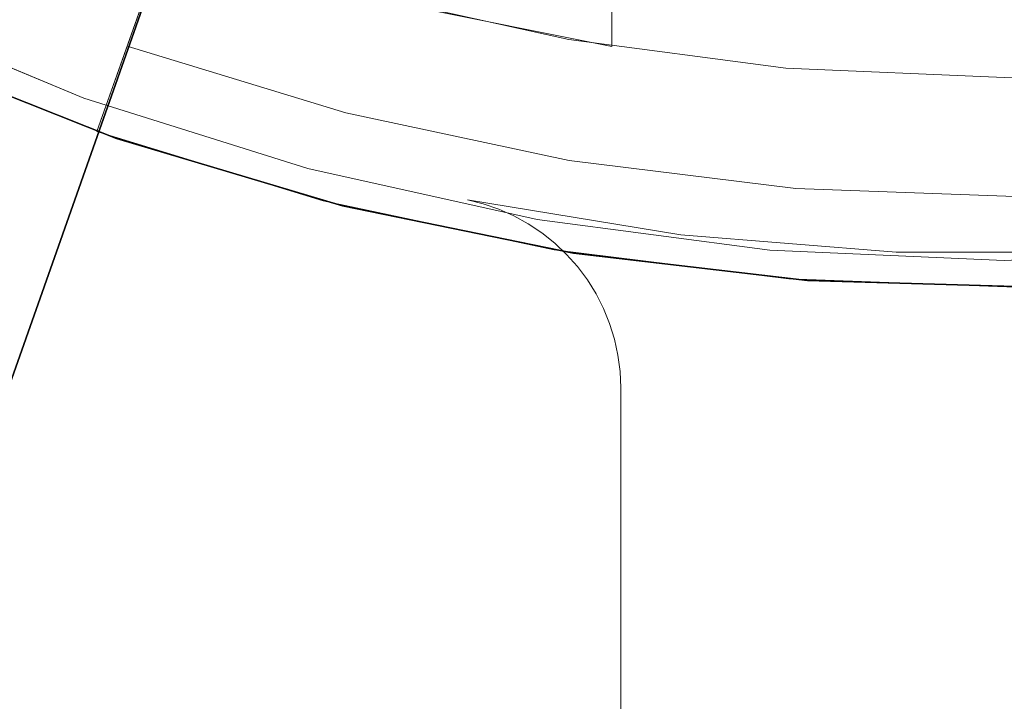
# Model space of a CAD drawing. Header units: inches. Extents: x -412 to -304, y -62 to 18.
# Tile 623 of 656: x -358.715 to -358.073, y -5.989 to -5.545. Entities that reach past the tile are written whole.
import ezdxf

# ---------------------------------------------------------------- set-up
doc = ezdxf.new("R2010")
doc.units = ezdxf.units.IN
doc.header["$LTSCALE"] = 32
doc.header["$MEASUREMENT"] = 0
for name, color, linetype, lineweight in [('Black', 7, 'Continuous', 18), ('DashLine', 7, 'Continuous', 13), ('Drawing', 7, 'Continuous', 18), ('Metal_MP', 7, 'Continuous', 5), ('None', 7, 'Continuous', 18), ('Plastic-MPWireManager', 7, 'Continuous', 25), ('SolidLine', 7, 'Continuous', 15), ('TIMotion-Frame', 7, 'Continuous', 18), ('Wood_1-H', 7, 'Continuous', 13)]:
    doc.layers.add(name, color=color, linetype=linetype, lineweight=lineweight)

# ---------------------------------------------------------------- blocks, each defined once
blk = doc.blocks.new('Group-20')
at = {"layer": 'Black'}
for points in [[(-34.54794, 16.53613, 28.9791), (34.54794, 16.53613, 28.9791), (34.54794, -16.53613, 28.9791), (-34.54794, -16.53613, 28.9791)], [(-34.54794, 16.53613, 27.70079), (34.54794, 16.53613, 27.70079), (34.54794, -16.53613, 27.70079), (-34.54794, -16.53613, 27.70079)]]:
    blk.add_3dface(points, dxfattribs=at)
at = {"layer": 'Wood_1-H'}
for points in [[(-35.96494, 17.95313, 28.99879), (35.96494, 17.95313, 28.99879), (35.96494, -17.95313, 28.99879), (-35.96494, -17.95313, 28.99879)], [(-35.96494, 17.95313, 28.9791), (35.96494, 17.95313, 28.9791), (35.96494, -17.95313, 28.9791), (-35.96494, -17.95313, 28.9791)]]:
    blk.add_3dface(points, dxfattribs=at)
blk = doc.blocks.new('MPHtAdjColumn-NoCable (3D)')
at = {"layer": 'Metal_MP'}
for points, invisible_edges in [([(1.62872, 0.14249, 23.4936), (1.63494, 0, 23.4936), (1.754, 0, 23.4936), (1.74733, 0.15287, 23.4936)], 10), ([(1.63494, 0, 2.3125), (1.62872, 0.14249, 2.3125), (1.74733, 0.15287, 2.3125), (1.754, 0, 2.3125)], 10), ([(1.74733, 0.15287, 2.3125), (1.74733, 0.15287, 23.4936), (1.754, 0, 23.4936), (1.754, 0, 2.3125)], 5), ([(1.63494, 0, 2.3125), (1.63494, 0, 23.4936), (1.62872, 0.14249, 23.4936), (1.62872, 0.14249, 2.3125)], 5), ([(1.74733, -0.15287, 23.4936), (1.754, 0, 23.4936), (1.63494, 0, 23.4936), (1.62872, -0.14249, 23.4936)], 10), ([(1.754, 0, 2.3125), (1.74733, -0.15287, 2.3125), (1.62872, -0.14249, 2.3125), (1.63494, 0, 2.3125)], 10), ([(1.62872, -0.14249, 2.3125), (1.62872, -0.14249, 23.4936), (1.63494, 0, 23.4936), (1.63494, 0, 2.3125)], 5), ([(1.754, 0, 2.3125), (1.754, 0, 23.4936), (1.74733, -0.15287, 23.4936), (1.74733, -0.15287, 2.3125)], 5), ([(1.62872, -0.14249, 23.4936), (1.6101, -0.2839, 23.4936), (1.72735, -0.30458, 23.4936), (1.74733, -0.15287, 23.4936)], 10), ([(1.74733, -0.15287, 2.3125), (1.72735, -0.30458, 2.3125), (1.6101, -0.2839, 2.3125), (1.62872, -0.14249, 2.3125)], 10), ([(1.6101, -0.2839, 2.3125), (1.6101, -0.2839, 23.4936), (1.62872, -0.14249, 23.4936), (1.62872, -0.14249, 2.3125)], 5), ([(1.74733, -0.15287, 2.3125), (1.74733, -0.15287, 23.4936), (1.72735, -0.30458, 23.4936), (1.72735, -0.30458, 2.3125)], 5), ([(0.85262, -0.53369, 2.90305), (0.86718, -0.54703, 2.90305), (1.61473, -0.25591, 2.90305), (0.90619, -0.25591, 2.90305)], 10), ([(0.90619, -0.25591, 2.76919), (1.61473, -0.25591, 2.76919), (0.86718, -0.54703, 2.76919), (0.85262, -0.53369, 2.76919)], 10), ([(0.86718, -0.54703, 2.90305), (0.88052, -0.56159, 2.90305), (1.61473, -0.25591, 2.90305)], 10), ([(1.61473, -0.25591, 2.76919), (0.88052, -0.56159, 2.76919), (0.86718, -0.54703, 2.76919)], 9), ([(1.61473, -0.25591, 2.90305), (0.88052, -0.56159, 2.90305), (0.89254, -0.57726, 2.90305)], 9), ([(0.89254, -0.57726, 2.76919), (0.88052, -0.56159, 2.76919), (1.61473, -0.25591, 2.76919)], 10), ([(0.89254, -0.57726, 2.90305), (0.90316, -0.59392, 2.90305), (1.61473, -0.25591, 2.90305)], 10), ([(1.61473, -0.25591, 2.76919), (0.90316, -0.59392, 2.76919), (0.89254, -0.57726, 2.76919)], 9), ([(1.61473, -0.25591, 2.90305), (0.90316, -0.59392, 2.90305), (0.91227, -0.61144, 2.90305)], 9), ([(0.91227, -0.61144, 2.76919), (0.90316, -0.59392, 2.76919), (1.61473, -0.25591, 2.76919)], 10), ([(0.91227, -0.61144, 2.90305), (0.91983, -0.62968, 2.90305), (1.58789, -0.38914, 2.90305), (1.61473, -0.25591, 2.90305)], 10), ([(1.61473, -0.25591, 2.76919), (1.58789, -0.38914, 2.76919), (0.91983, -0.62968, 2.76919), (0.91227, -0.61144, 2.76919)], 10), ([(1.61473, -0.25591, 2.76919), (1.61473, -0.25591, 2.90305), (1.58789, -0.38914, 2.90305), (1.58789, -0.38914, 2.76919)], 4), ([(1.69423, -0.45397, 23.4936), (1.72735, -0.30458, 23.4936), (1.6101, -0.2839, 23.4936), (1.57923, -0.42315, 23.4936)], 10), ([(1.57923, -0.42315, 2.3125), (1.6101, -0.2839, 2.3125), (1.72735, -0.30458, 2.3125), (1.69423, -0.45397, 2.3125)], 10), ([(1.57923, -0.42315, 2.3125), (1.57923, -0.42315, 23.4936), (1.6101, -0.2839, 23.4936), (1.6101, -0.2839, 2.3125)], 5), ([(1.72735, -0.30458, 2.3125), (1.72735, -0.30458, 23.4936), (1.69423, -0.45397, 23.4936), (1.69423, -0.45397, 2.3125)], 5), ([(1.57923, -0.42315, 23.4936), (1.53634, -0.55918, 23.4936), (1.64822, -0.5999, 23.4936), (1.69423, -0.45397, 23.4936)], 10), ([(1.69423, -0.45397, 2.3125), (1.64822, -0.5999, 2.3125), (1.53634, -0.55918, 2.3125), (1.57923, -0.42315, 2.3125)], 10), ([(1.69423, -0.45397, 2.3125), (1.69423, -0.45397, 23.4936), (1.64822, -0.5999, 23.4936), (1.64822, -0.5999, 2.3125)], 5), ([(1.58966, -0.74127, 23.4936), (1.64822, -0.5999, 23.4936), (1.53634, -0.55918, 23.4936), (1.48176, -0.69095, 23.4936)], 10), ([(1.48176, -0.69095, 2.3125), (1.53634, -0.55918, 2.3125), (1.64822, -0.5999, 2.3125), (1.58966, -0.74127, 2.3125)], 10), ([(1.64822, -0.5999, 2.3125), (1.64822, -0.5999, 23.4936), (1.58966, -0.74127, 23.4936), (1.58966, -0.74127, 2.3125)], 5)]:
    blk.add_3dface(points, dxfattribs=dict(at, invisible_edges=invisible_edges))
blk.add_3dface([(1.61473, -0.25591, 2.76919), (0.90619, -0.25591, 2.76919), (0.90619, -0.25591, 2.90305), (1.61473, -0.25591, 2.90305)], dxfattribs=at)
blk = doc.blocks.new('MPHtAdjLeg-16-NoCable (3D)')
at = {"layer": 'DashLine', "color": 7}
blk.add_blockref('MPHtAdjColumn-NoCable (3D)', (0, 0), dxfattribs=at)
blk = doc.blocks.new('MPHtAdjStrut-1086 (3D)')
at = {"layer": 'Metal_MP'}
for points, invisible_edges in [([(-19.81787, 0.21091, 5.3125), (-19.73929, -0.25183, 5.3125), (-19.72869, -0.25046, 5.3125), (-19.76988, 0.26127, 5.3125)], 13), ([(-19.75996, 0.25725, 5.3125), (-19.76988, 0.26127, 5.3125), (-19.72869, -0.25046, 5.3125)], 10), ([(-19.72869, -0.25046, 5.3125), (-19.74975, 0.2541, 5.3125), (-19.75996, 0.25725, 5.3125)], 9), ([(-19.73929, 0.25183, 2.3125), (-19.81787, -0.21091, 2.3125), (-19.80654, -0.07046, 2.3125)], 9), ([(-19.81787, -0.21091, 2.3125), (-19.73929, 0.25183, 2.3125), (-19.72869, 0.25046, 2.3125), (-19.76988, -0.26127, 2.3125)], 13), ([(-19.80654, -0.07046, 2.3125), (-19.80654, 0.07046, 2.3125), (-19.74975, 0.2541, 2.3125), (-19.73929, 0.25183, 2.3125)], 10), ([(-19.75996, -0.25725, 2.3125), (-19.76988, -0.26127, 2.3125), (-19.72869, 0.25046, 2.3125)], 10), ([(-19.74975, -0.2541, 2.3125), (-19.75996, -0.25725, 2.3125), (-19.72869, 0.25046, 2.3125)], 10), ([(-19.72869, -0.25046, 5.3125), (-19.73929, 0.25183, 5.3125), (-19.74975, 0.2541, 5.3125)], 9), ([(-19.72869, 0.25046, 2.3125), (-19.73929, -0.25183, 2.3125), (-19.74975, -0.2541, 2.3125)], 9), ([(-19.72869, -0.25046, 5.3125), (-19.72869, 0.25046, 5.3125), (-19.73929, 0.25183, 5.3125)], 9), ([(-19.72869, -0.25046, 2.3125), (-19.73929, -0.25183, 2.3125), (-19.72869, 0.25046, 2.3125)], 10), ([(-19.718, 0.25, 5.3125), (-19.72869, 0.25046, 5.3125), (-19.718, -0.25, 5.3125)], 10), ([(-19.72869, 0.25046, 5.3125), (-19.72869, -0.25046, 5.3125), (-19.718, -0.25, 5.3125)], 9), ([(-19.718, -0.25, 2.3125), (-19.72869, 0.25046, 2.3125), (-19.718, 0.25, 2.3125)], 9), ([(-19.718, -0.25, 2.3125), (-19.72869, -0.25046, 2.3125), (-19.72869, 0.25046, 2.3125)], 10), ([(-19.718, -0.25, 5.3125), (19.718, -0.25, 5.3125), (19.718, 0.25, 5.3125), (-19.718, 0.25, 5.3125)], 10), ([(-19.718, 0.25, 2.3125), (19.718, 0.25, 2.3125), (19.718, -0.25, 2.3125), (-19.718, -0.25, 2.3125)], 10), ([(-19.73929, -0.25183, 5.3125), (-19.81787, 0.21091, 5.3125), (-19.80654, 0.07046, 5.3125)], 9), ([(-19.80654, 0.07046, 5.3125), (-19.80654, -0.07046, 5.3125), (-19.74975, -0.2541, 5.3125), (-19.73929, -0.25183, 5.3125)], 10), ([(-19.80654, -0.07046, 2.3125), (-19.80654, -0.07046, 5.3125), (-19.80654, 0.07046, 5.3125), (-19.80654, 0.07046, 2.3125)], 5), ([(-19.80654, -0.07046, 5.3125), (-19.81787, -0.21091, 5.3125), (-19.77941, -0.26612, 5.3125), (-19.76988, -0.26127, 5.3125)], 10), ([(-19.81787, -0.21091, 2.3125), (-19.81787, -0.21091, 5.3125), (-19.80654, -0.07046, 5.3125), (-19.80654, -0.07046, 2.3125)], 5), ([(-19.80654, -0.07046, 5.3125), (-19.75996, -0.25725, 5.3125), (-19.74975, -0.2541, 5.3125)], 9), ([(-19.76988, -0.26127, 5.3125), (-19.75996, -0.25725, 5.3125), (-19.80654, -0.07046, 5.3125)], 10), ([(-19.81787, -0.21091, 5.3125), (-19.84048, -0.35, 5.3125), (-19.83789, -0.33962, 5.3125)], 8), ([(-19.83789, -0.33962, 2.3125), (-19.84048, -0.35, 2.3125), (-19.81787, -0.21091, 2.3125)], 8), ([(-19.84048, -0.35, 2.3125), (-19.84048, -0.35, 5.3125), (-19.81787, -0.21091, 5.3125), (-19.81787, -0.21091, 2.3125)], 4), ([(-19.83789, -0.33962, 5.3125), (-19.83443, -0.3295, 5.3125), (-19.81787, -0.21091, 5.3125)], 10), ([(-19.81787, -0.21091, 2.3125), (-19.83443, -0.3295, 2.3125), (-19.83789, -0.33962, 2.3125)], 9), ([(-19.81787, -0.21091, 5.3125), (-19.83443, -0.3295, 5.3125), (-19.83011, -0.31972, 5.3125)], 9), ([(-19.83011, -0.31972, 2.3125), (-19.83443, -0.3295, 2.3125), (-19.81787, -0.21091, 2.3125)], 10), ([(-19.83011, -0.31972, 5.3125), (-19.82497, -0.31033, 5.3125), (-19.81787, -0.21091, 5.3125)], 10), ([(-19.81787, -0.21091, 2.3125), (-19.82497, -0.31033, 2.3125), (-19.83011, -0.31972, 2.3125)], 9), ([(-19.81787, -0.21091, 5.3125), (-19.82497, -0.31033, 5.3125), (-19.81906, -0.30143, 5.3125)], 9), ([(-19.81906, -0.30143, 2.3125), (-19.82497, -0.31033, 2.3125), (-19.81787, -0.21091, 2.3125)], 10), ([(-19.81906, -0.30143, 5.3125), (-19.8124, -0.29306, 5.3125), (-19.81787, -0.21091, 5.3125)], 10), ([(-19.81787, -0.21091, 2.3125), (-19.8124, -0.29306, 2.3125), (-19.81906, -0.30143, 2.3125)], 9), ([(-19.81787, -0.21091, 5.3125), (-19.78849, -0.27177, 5.3125), (-19.77941, -0.26612, 5.3125)], 9), ([(-19.81787, -0.21091, 5.3125), (-19.80505, -0.28529, 5.3125), (-19.79706, -0.27818, 5.3125)], 9), ([(-19.79706, -0.27818, 5.3125), (-19.78849, -0.27177, 5.3125), (-19.81787, -0.21091, 5.3125)], 10), ([(-19.81787, -0.21091, 5.3125), (-19.8124, -0.29306, 5.3125), (-19.80505, -0.28529, 5.3125)], 9), ([(-19.76988, -0.26127, 2.3125), (-19.77941, -0.26612, 2.3125), (-19.81787, -0.21091, 2.3125)], 10), ([(-19.81787, -0.21091, 2.3125), (-19.78849, -0.27177, 2.3125), (-19.79706, -0.27818, 2.3125)], 9), ([(-19.77941, -0.26612, 2.3125), (-19.78849, -0.27177, 2.3125), (-19.81787, -0.21091, 2.3125)], 10), ([(-19.79706, -0.27818, 2.3125), (-19.80505, -0.28529, 2.3125), (-19.81787, -0.21091, 2.3125)], 10), ([(-19.80505, -0.28529, 2.3125), (-19.8124, -0.29306, 2.3125), (-19.81787, -0.21091, 2.3125)], 10), ([(-19.718, -0.25, 2.3125), (-19.718, -0.25, 5.3125), (-19.72869, -0.25046, 5.3125), (-19.72869, -0.25046, 2.3125)], 4), ([(-19.74975, -0.2541, 2.3125), (-19.74975, -0.2541, 5.3125), (-19.75996, -0.25725, 5.3125), (-19.75996, -0.25725, 2.3125)], 5), ([(-19.73929, -0.25183, 2.3125), (-19.73929, -0.25183, 5.3125), (-19.74975, -0.2541, 5.3125), (-19.74975, -0.2541, 2.3125)], 5), ([(-19.72869, -0.25046, 2.3125), (-19.72869, -0.25046, 5.3125), (-19.73929, -0.25183, 5.3125), (-19.73929, -0.25183, 2.3125)], 5), ([(-19.76988, -0.26127, 2.3125), (-19.76988, -0.26127, 5.3125), (-19.77941, -0.26612, 5.3125), (-19.77941, -0.26612, 2.3125)], 5), ([(-19.75996, -0.25725, 2.3125), (-19.75996, -0.25725, 5.3125), (-19.76988, -0.26127, 5.3125), (-19.76988, -0.26127, 2.3125)], 5), ([(-19.77941, -0.26612, 2.3125), (-19.77941, -0.26612, 5.3125), (-19.78849, -0.27177, 5.3125), (-19.78849, -0.27177, 2.3125)], 5), ([(-19.78849, -0.27177, 2.3125), (-19.78849, -0.27177, 5.3125), (-19.79706, -0.27818, 5.3125), (-19.79706, -0.27818, 2.3125)], 5), ([(-19.79706, -0.27818, 2.3125), (-19.79706, -0.27818, 5.3125), (-19.80505, -0.28529, 5.3125), (-19.80505, -0.28529, 2.3125)], 5), ([(-19.80505, -0.28529, 2.3125), (-19.80505, -0.28529, 5.3125), (-19.8124, -0.29306, 5.3125), (-19.8124, -0.29306, 2.3125)], 5), ([(-19.8124, -0.29306, 2.3125), (-19.8124, -0.29306, 5.3125), (-19.81906, -0.30143, 5.3125), (-19.81906, -0.30143, 2.3125)], 5), ([(-19.81906, -0.30143, 2.3125), (-19.81906, -0.30143, 5.3125), (-19.82497, -0.31033, 5.3125), (-19.82497, -0.31033, 2.3125)], 5), ([(-19.82497, -0.31033, 2.3125), (-19.82497, -0.31033, 5.3125), (-19.83011, -0.31972, 5.3125), (-19.83011, -0.31972, 2.3125)], 5), ([(-19.83011, -0.31972, 2.3125), (-19.83011, -0.31972, 5.3125), (-19.83443, -0.3295, 5.3125), (-19.83443, -0.3295, 2.3125)], 5), ([(-19.83443, -0.3295, 2.3125), (-19.83443, -0.3295, 5.3125), (-19.83789, -0.33962, 5.3125), (-19.83789, -0.33962, 2.3125)], 5), ([(-19.83789, -0.33962, 2.3125), (-19.83789, -0.33962, 5.3125), (-19.84048, -0.35, 5.3125), (-19.84048, -0.35, 2.3125)], 1)]:
    blk.add_3dface(points, dxfattribs=dict(at, invisible_edges=invisible_edges))
blk.add_3dface([(-19.718, -0.25, 5.3125), (-19.718, -0.25, 2.3125), (19.718, -0.25, 2.3125), (19.718, -0.25, 5.3125)], dxfattribs=at)
blk = doc.blocks.new('MpHtAdjBase-3 (3D)')
at = {"layer": 'Black', "color": 7}
for name, p in [('MPHtAdjLeg-16-NoCable (3D)', (-21.55512, 0)), ('MPHtAdjStrut-1086 (3D)', (0, 0))]:
    blk.add_blockref(name, p, dxfattribs=at)
blk = doc.blocks.new('MPHtAdjLegCoverPower (3D)')
at = {"layer": 'Black'}
for points, invisible_edges in [([(-0.57168, -1.61437, 23.67077), (-0.46654, -1.31747, 23.67077), (-0.46654, -1.31747, 23.4936), (-0.48625, -1.37314, 23.4936)], 8), ([(-0.35032, -1.35302, 23.67077), (-0.46654, -1.31747, 23.67077), (-0.57168, -1.61437, 23.67077), (-0.42927, -1.65793, 23.67077)], 8), ([(-0.42927, -1.65793, 23.67077), (-0.28361, -1.68895, 23.67077), (-0.23145, -1.37834, 23.67077), (-0.35032, -1.35302, 23.67077)], 10), ([(-0.57168, -1.61437, 23.67077), (-0.48625, -1.37314, 23.4936), (-0.52568, -1.48447, 23.4936)], 11), ([(-0.28361, -1.68895, 23.67077), (-0.13581, -1.7072, 23.67077), (-0.11083, -1.39324, 23.67077), (-0.23145, -1.37834, 23.67077)], 10), ([(0.01062, -1.3976, 23.67077), (-0.11083, -1.39324, 23.67077), (-0.13581, -1.7072, 23.67077), (0.01302, -1.71255, 23.67077)], 10), ([(-0.44407, -1.7151, 23.4936), (-0.59139, -1.67003, 23.4936), (-0.52568, -1.48447, 23.4936), (-0.40759, -1.52114, 23.4936)], 8), ([(-0.52568, -1.48447, 23.4936), (-0.59139, -1.67003, 23.4936), (-0.59139, -1.67003, 23.61171), (-0.57168, -1.61437, 23.67077)], 8), ([(-0.40759, -1.52114, 23.4936), (-0.27346, -1.55088, 23.4936), (-0.29339, -1.74719, 23.4936), (-0.44407, -1.7151, 23.4936)], 10), ([(-0.14049, -1.76607, 23.4936), (-0.29339, -1.74719, 23.4936), (-0.27346, -1.55088, 23.4936), (-0.13725, -1.56881, 23.4936)], 10), ([(-0.13725, -1.56881, 23.4936), (0, -1.5748, 23.4936), (0.01347, -1.7716, 23.4936), (-0.14049, -1.76607, 23.4936)], 10), ([(-0.59139, -1.67003, 23.61171), (-0.44407, -1.7151, 23.61171), (-0.42927, -1.65793, 23.67077), (-0.57168, -1.61437, 23.67077)], 2), ([(-0.44407, -1.7151, 23.61171), (-0.29339, -1.74719, 23.61171), (-0.28361, -1.68895, 23.67077), (-0.42927, -1.65793, 23.67077)], 10), ([(-0.44407, -1.7151, 23.4936), (-0.44407, -1.7151, 23.61171), (-0.59139, -1.67003, 23.61171), (-0.59139, -1.67003, 23.4936)], 1), ([(-0.29339, -1.74719, 23.61171), (-0.14049, -1.76607, 23.61171), (-0.13581, -1.7072, 23.67077), (-0.28361, -1.68895, 23.67077)], 10), ([(-0.14049, -1.76607, 23.61171), (0.01347, -1.7716, 23.61171), (0.01302, -1.71255, 23.67077), (-0.13581, -1.7072, 23.67077)], 10), ([(-0.29339, -1.74719, 23.4936), (-0.29339, -1.74719, 23.61171), (-0.44407, -1.7151, 23.61171), (-0.44407, -1.7151, 23.4936)], 5), ([(-0.14049, -1.76607, 23.4936), (-0.14049, -1.76607, 23.61171), (-0.29339, -1.74719, 23.61171), (-0.29339, -1.74719, 23.4936)], 5), ([(0.01347, -1.7716, 23.4936), (0.01347, -1.7716, 23.61171), (-0.14049, -1.76607, 23.61171), (-0.14049, -1.76607, 23.4936)], 5)]:
    blk.add_3dface(points, dxfattribs=dict(at, invisible_edges=invisible_edges))
at = {"layer": 'Plastic-MPWireManager'}
for points, invisible_edges in [([(-0.10248, -0.23018, 2.3125), (-0.12216, -0.22038, 2.3125), (-0.85891, -1.54952, 2.3125), (-0.72145, -1.6181, 2.3125)], 10), ([(-0.72145, -1.6181, 2.3125), (-0.57857, -1.67452, 2.3125), (-0.08203, -0.23824, 2.3125), (-0.10248, -0.23018, 2.3125)], 10), ([(-0.06096, -0.24448, 2.3125), (-0.08203, -0.23824, 2.3125), (-0.57857, -1.67452, 2.3125), (-0.43133, -1.71835, 2.3125)], 10), ([(-0.43133, -1.71835, 2.3125), (-0.28085, -1.74925, 2.3125), (-0.03942, -0.24887, 2.3125), (-0.06096, -0.24448, 2.3125)], 10), ([(-0.28085, -1.74925, 2.3125), (-0.12826, -1.767, 2.3125), (-0.01758, -0.25135, 2.3125), (-0.03942, -0.24887, 2.3125)], 10), ([(0.0044, -0.25193, 2.3125), (-0.01758, -0.25135, 2.3125), (-0.12826, -1.767, 2.3125), (0.0253, -1.77147, 2.3125)], 10), ([(-1.54952, -0.85891, 2.15502), (-0.12826, -1.767, 2.15502), (-0.28085, -1.74925, 2.15502), (-0.43133, -1.71835, 2.15502)], 9), ([(-1.54952, -0.85891, 2.15502), (0.17866, -1.76262, 2.15502), (0.0253, -1.77147, 2.15502), (-0.12826, -1.767, 2.15502)], 9), ([(-0.43133, -1.71835, 2.15502), (-0.57857, -1.67452, 2.15502), (-0.72145, -1.6181, 2.15502), (-1.54952, -0.85891, 2.15502)], 12), ([(-1.54952, -0.85891, 2.15502), (0.76736, -1.59684, 2.15502), (0.62615, -1.65732, 2.15502), (0.48022, -1.70533, 2.15502)], 9), ([(0.48022, -1.70533, 2.15502), (0.33069, -1.74052, 2.15502), (0.17866, -1.76262, 2.15502), (-1.54952, -0.85891, 2.15502)], 12), ([(-0.98066, -1.61909, 23.9188), (-0.96617, -1.63287, 23.9188), (-0.56957, -1.29784, 23.9188), (-0.66381, -1.25226, 23.9188)], 10), ([(-0.56957, -1.29784, 23.9188), (-0.96617, -1.63287, 23.9188), (-0.95293, -1.64779, 23.9188)], 9), ([(-0.47222, -1.33634, 23.9188), (-0.56957, -1.29784, 23.9188), (-0.95293, -1.64779, 23.9188), (-0.94104, -1.6637, 23.9188)], 10), ([(-0.47222, -1.33634, 23.9188), (-0.94104, -1.6637, 23.9188), (-0.93066, -1.68034, 23.9188)], 9), ([(-0.93066, -1.68034, 23.9188), (-0.92165, -1.69788, 23.9188), (-0.47222, -1.33634, 23.9188)], 10), ([(-0.47222, -1.33634, 23.9188), (-0.92165, -1.69788, 23.9188), (-0.91415, -1.71605, 23.9188)], 9), ([(-0.47222, -1.33634, 23.9188), (-0.91415, -1.71605, 23.9188), (-0.90821, -1.73472, 23.9188)], 9), ([(-0.47222, -1.33634, 23.9188), (-0.90821, -1.73472, 23.9188), (-0.90384, -1.75374, 23.9188)], 9), ([(-0.47222, -1.33634, 23.9188), (-0.90384, -1.75374, 23.9188), (-0.90107, -1.773, 23.9188)], 9), ([(-0.47222, -1.33634, 23.9188), (-0.90107, -1.773, 23.9188), (-0.8999, -1.79235, 23.9188)], 9), ([(-0.71393, -2.02035, 23.9188), (-0.47222, -1.33634, 23.9188), (-0.8999, -1.79235, 23.9188), (-0.90031, -1.81167, 23.9188)], 10), ([(-0.47222, -1.33634, 23.9188), (-0.71393, -2.02035, 23.9188), (-0.71393, -2.02035, 23.44636), (-0.52469, -1.48482, 23.44636)], 8), ([(-0.64377, -1.43721, 23.44636), (-0.52469, -1.48482, 23.44636), (-0.66394, -1.64254, 23.44636)], 10), ([(-0.78817, -1.99411, 23.44636), (-0.66394, -1.64254, 23.44636), (-0.52469, -1.48482, 23.44636), (-0.71393, -2.02035, 23.44636)], 10), ([(-0.57857, -1.67452, 2.15502), (-0.57857, -1.67452, 2.3125), (-0.72145, -1.6181, 2.3125), (-0.72145, -1.6181, 2.15502)], 5), ([(-0.43133, -1.71835, 2.15502), (-0.43133, -1.71835, 2.3125), (-0.57857, -1.67452, 2.3125), (-0.57857, -1.67452, 2.15502)], 5), ([(-0.28085, -1.74925, 2.15502), (-0.28085, -1.74925, 2.3125), (-0.43133, -1.71835, 2.3125), (-0.43133, -1.71835, 2.15502)], 5), ([(-0.12826, -1.767, 2.15502), (-0.12826, -1.767, 2.3125), (-0.28085, -1.74925, 2.3125), (-0.28085, -1.74925, 2.15502)], 5), ([(0.0253, -1.77147, 2.15502), (0.0253, -1.77147, 2.3125), (-0.12826, -1.767, 2.3125), (-0.12826, -1.767, 2.15502)], 5)]:
    blk.add_3dface(points, dxfattribs=dict(at, invisible_edges=invisible_edges))
blk = doc.blocks.new('TL9-Upper (3D)')
at = {"layer": 'TIMotion-Frame'}
for points in [[(-1.81112, -1.33858, -2.28346), (-1.81112, 5.49213, -2.28346), (1.81092, 5.49213, -2.28346), (1.81092, -1.33858, -2.28346)], [(-2.06693, -1.0315, -0.29528), (2.06693, -1.0315, -0.29528), (2.06693, 5.15748, -0.29528), (-2.06693, 5.15748, -0.29528)]]:
    blk.add_3dface(points, dxfattribs=at)
blk = doc.blocks.new('TEK04-Frame (3D)')
at = {"layer": 'DashLine', "color": 7, "rotation": 270}
blk.add_blockref('TL9-Upper (3D)', (-0.01952, 0, 0.21654), dxfattribs=at)
blk = doc.blocks.new('Group-23')
at = {"layer": 'None'}
blk.add_blockref('Group-20', (0, 0), dxfattribs=at)
at = {"layer": 'SolidLine', "color": 7}
for name, p in [('MpHtAdjBase-3 (3D)', (0, 0)), ('TEK04-Frame (3D)', (-21.55512, 0, 27.70079))]:
    blk.add_blockref(name, p, dxfattribs=at)
at = {"layer": 'SolidLine', "color": 7, "rotation": 90}
blk.add_blockref('MPHtAdjLegCoverPower (3D)', (-21.55512, 0), dxfattribs=at)
blk = doc.blocks.new('MP Ht Adju Rect Table (3D)')
at = {"layer": 'None'}
blk.add_blockref('Group-23', (0, 0), dxfattribs=at)
at = {"layer": 'Drawing', "color": 0, "flags": 1}
for tag in ['Tag', 'Catalog', 'Option1', 'Option2', 'Option3', 'Option4', 'Option5', 'Option6', 'Option7', 'Option8', 'Option9', 'Option10', 'Option11', 'Option12', 'Custom', 'FinishGroup', 'Discount', 'Item2', 'Item3', 'Item6', 'Item9', 'Item10', 'Item12', 'Item13', 'Item16', 'Item19', 'Item20', 'Item21', 'Item22', 'Item23', 'Item24', 'Item25', 'Item8', 'Item18', 'Item1', 'Item4', 'Item5', 'Item7', 'Item11', 'Item14', 'Item15', 'Item17']:
    blk.add_attdef(tag, (-16.60664, -46.53056), '', height=0.00709, dxfattribs=at)

msp = doc.modelspace()

# ---------------------------------------------------------------- block references
at = {"layer": 'Drawing', "rotation": 270}
msp.add_blockref('MP Ht Adju Rect Table (3D)', (-358.07283, -25.50309), dxfattribs=at)

doc.saveas('drawing.dxf')
